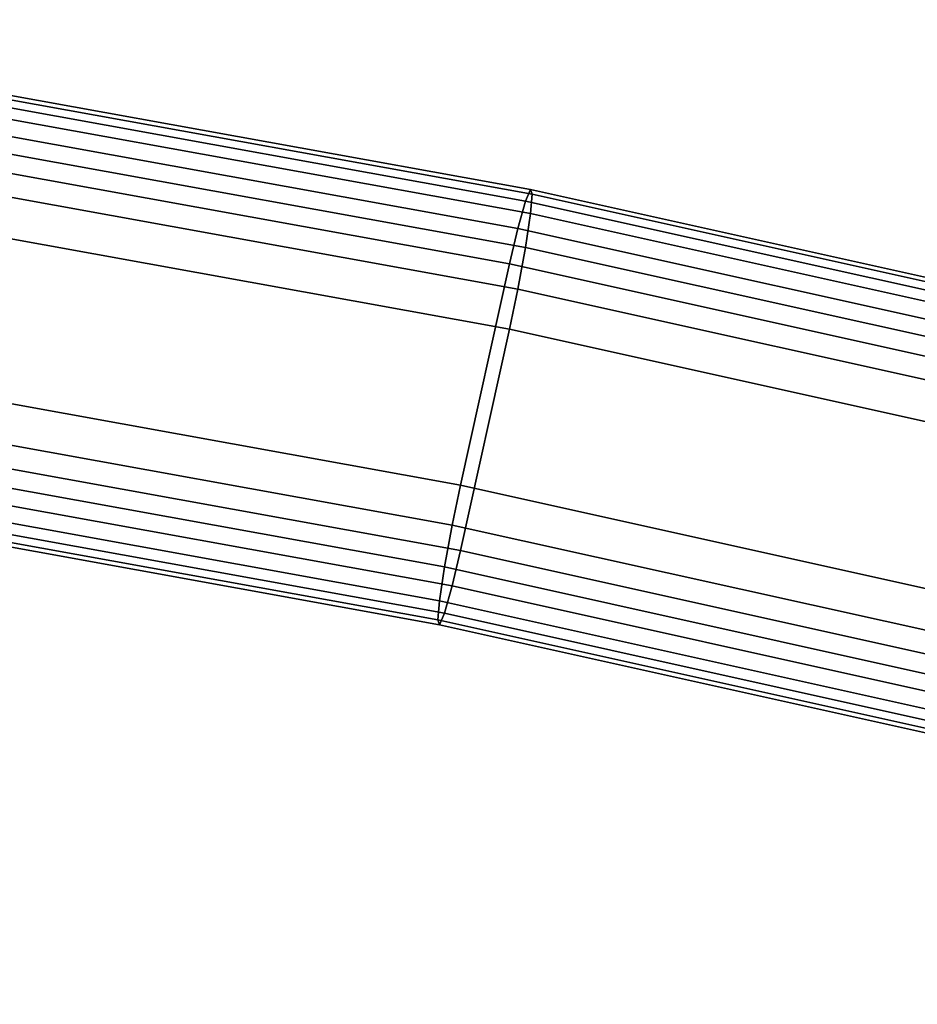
# Model space of a CAD drawing. Header units: millimetres. Extents: x -339 to 339, y -344 to 363.
# Tile 469 of 471: x 119 to 168, y 303 to 357. Entities that reach past the tile are written whole.
import ezdxf

# ---------------------------------------------------------------- set-up
doc = ezdxf.new("R2010")
doc.units = ezdxf.units.MM
doc.header["$MEASUREMENT"] = 0
doc.layers.add('ram', color=7, linetype='Continuous')

msp = doc.modelspace()

# ---------------------------------------------------------------- meshes
at = {"layer": 'ram'}
mesh = msp.add_polyface(dxfattribs=at)
corners = [(142.266, 326.411, 1074.637), (142.722, 328.347, 1073.589), (170.413, 322.194, 1075.517), (169.868, 320.277, 1076.559), (141.845, 324.911, 1076.507), (169.366, 318.796, 1078.423), (141.569, 324.272, 1078.839), (169.037, 318.168, 1080.751), (141.482, 324.539, 1081.07), (168.933, 318.439, 1082.981), (141.569, 325.593, 1083.054), (169.037, 319.489, 1084.966), (141.845, 327.448, 1084.604), (169.366, 321.333, 1086.52), (142.266, 329.747, 1085.284), (169.868, 323.613, 1087.206), (142.722, 331.935, 1085.04), (170.413, 325.781, 1086.968), (145.409, 344.072, 1081.237), (173.622, 337.803, 1083.202), (114.422, 331.455, 1073.057), (114.789, 333.407, 1072.004), (114.083, 329.94, 1074.931), (113.861, 329.291, 1077.266), (113.791, 329.555, 1079.498), (113.861, 330.612, 1081.481), (114.083, 332.477, 1083.029), (114.422, 334.791, 1083.704), (114.789, 336.995, 1083.455), (116.95, 349.228, 1079.622), (117.317, 351.18, 1078.569), (145.866, 346.008, 1080.189), (117.655, 352.695, 1076.694), (146.286, 347.508, 1078.319), (117.877, 353.344, 1074.359), (146.562, 348.147, 1075.987), (117.947, 353.08, 1072.128), (146.649, 347.88, 1073.757), (117.877, 352.023, 1070.144), (146.562, 346.826, 1071.772), (117.655, 350.157, 1068.597), (146.286, 344.971, 1070.222), (117.317, 347.844, 1067.922), (145.866, 342.672, 1069.542), (116.95, 345.64, 1068.171), (145.409, 340.484, 1069.786), (88.421, 356.8, 1075.408), (88.167, 355.273, 1077.286), (88.588, 357.456, 1073.071), (88.641, 357.195, 1070.838), (88.588, 356.136, 1068.856), (88.421, 354.262, 1067.311), (88.167, 351.937, 1066.639)]
mesh.append_faces([[corners[k] for k in face] for face in [(0, 1, 2, 3), (4, 0, 3, 5), (6, 4, 5, 7), (8, 6, 7, 9), (10, 8, 9, 11), (12, 10, 11, 13), (14, 12, 13, 15), (16, 14, 15, 17), (18, 16, 17, 19), (20, 21, 1, 0), (22, 20, 0, 4), (23, 22, 4, 6), (24, 23, 6, 8), (25, 24, 8, 10), (26, 25, 10, 12), (27, 26, 12, 14), (28, 27, 14, 16), (29, 28, 16, 18), (30, 29, 18, 31), (32, 30, 31, 33), (34, 32, 33, 35), (36, 34, 35, 37), (38, 36, 37, 39), (40, 38, 39, 41), (42, 40, 41, 43), (44, 42, 43, 45), (21, 44, 45, 1), (46, 47, 30, 32), (48, 46, 32, 34), (49, 48, 34, 36), (50, 49, 36, 38), (51, 50, 38, 40), (52, 51, 40, 42)]])
mesh = msp.add_polyface(dxfattribs=at)
corners = [(169.868, 320.277, 1076.559), (170.413, 322.194, 1075.517), (197.816, 314.958, 1077.784), (197.183, 313.065, 1078.818), (169.366, 318.796, 1078.423), (196.601, 311.605, 1080.676), (169.037, 318.168, 1080.751), (196.218, 310.991, 1083), (168.933, 318.439, 1082.981), (196.097, 311.267, 1085.228), (169.037, 319.489, 1084.966), (196.218, 312.312, 1087.215), (169.366, 321.333, 1086.52), (196.601, 314.142, 1088.773), (169.868, 323.613, 1087.206), (197.183, 316.401, 1089.466), (170.413, 325.781, 1086.968), (197.816, 318.546, 1089.235), (173.622, 337.803, 1083.202), (201.54, 330.431, 1085.511), (174.167, 339.719, 1082.16), (202.173, 332.325, 1084.476), (174.669, 341.201, 1080.295), (202.756, 333.785, 1082.619), (174.999, 341.828, 1077.967), (203.138, 334.398, 1080.295), (175.103, 341.557, 1075.738), (203.259, 334.123, 1078.067), (174.999, 340.508, 1073.752), (203.138, 333.078, 1076.08), (174.669, 338.664, 1072.198), (202.756, 331.248, 1074.522), (174.167, 336.384, 1071.512), (202.173, 328.989, 1073.829), (173.622, 334.215, 1071.75), (201.54, 326.844, 1074.06), (145.866, 346.008, 1080.189), (145.409, 344.072, 1081.237), (146.286, 347.508, 1078.319), (146.562, 348.147, 1075.987), (146.649, 347.88, 1073.757), (146.562, 346.826, 1071.772), (146.286, 344.971, 1070.222), (145.866, 342.672, 1069.542), (145.409, 340.484, 1069.786), (142.722, 328.347, 1073.589), (214.568, 311.27, 1078.939), (215.473, 308.11, 1080.492), (218.876, 304.306, 1084.118), (220.815, 303.465, 1085.989), (218.161, 320.951, 1075.906), (214.74, 314.844, 1077.82)]
mesh.append_faces([[corners[k] for k in face] for face in [(0, 1, 2, 3), (4, 0, 3, 5), (6, 4, 5, 7), (8, 6, 7, 9), (10, 8, 9, 11), (12, 10, 11, 13), (14, 12, 13, 15), (16, 14, 15, 17), (18, 16, 17, 19), (20, 18, 19, 21), (22, 20, 21, 23), (24, 22, 23, 25), (26, 24, 25, 27), (28, 26, 27, 29), (30, 28, 29, 31), (32, 30, 31, 33), (34, 32, 33, 35), (1, 34, 35, 2), (36, 37, 18, 20), (38, 36, 20, 22), (39, 38, 22, 24), (40, 39, 24, 26), (41, 40, 26, 28), (42, 41, 28, 30), (43, 42, 30, 32), (44, 43, 32, 34), (45, 44, 34, 1), (3, 2, 46, 46), (3, 47, 5, 5), (5, 48, 7, 7), (49, 9, 7, 7), (33, 50, 35, 35), (51, 2, 35, 35)]])

doc.saveas('drawing.dxf')
